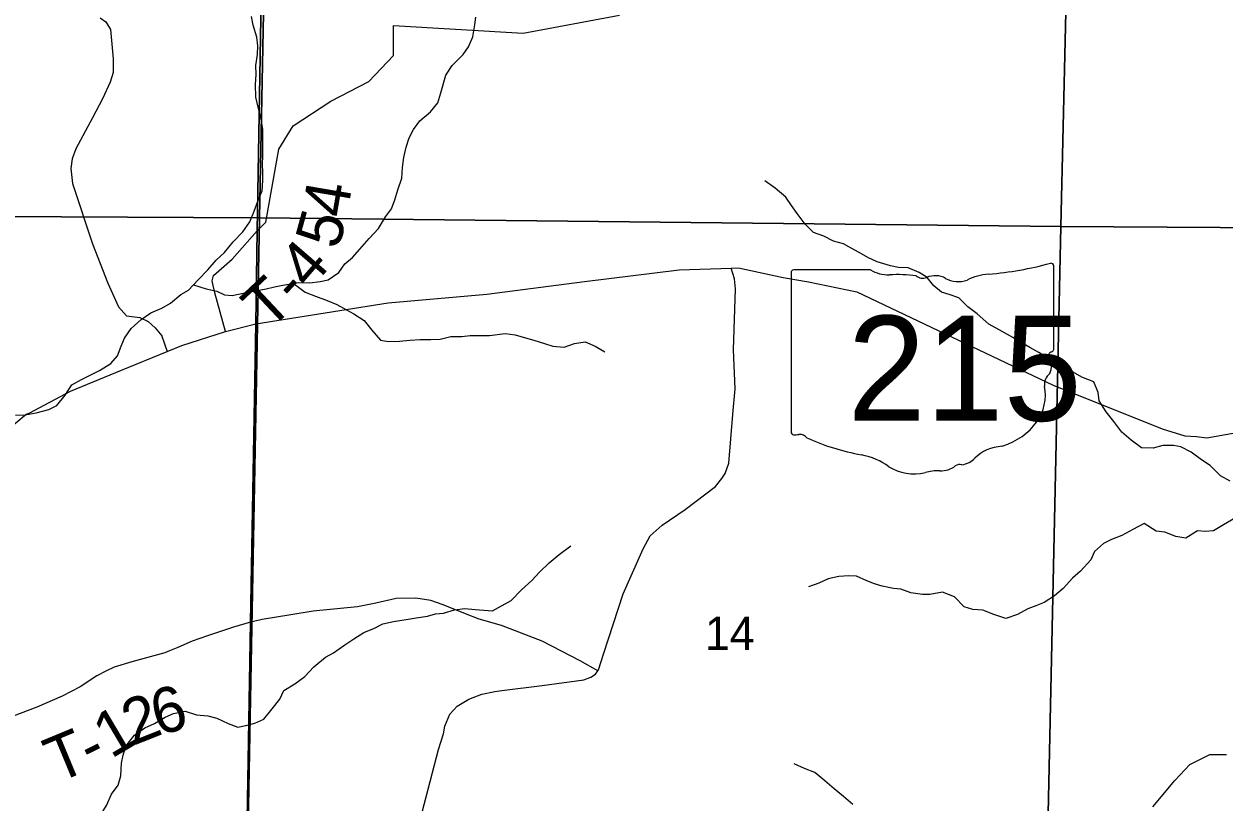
# Model space of a CAD drawing. Extents: x 2043100 to 2470832, y 443715 to 810583.
# Drawn here: x 2246359 to 2254313, y 656162 to 661320 of the extents above; entities that cross this region are included whole.
import ezdxf

# ---------------------------------------------------------------- set-up
doc = ezdxf.new("R2010")
doc.units = 0
for name, color, linetype in [('GM_X_Minor_River', 7, 'Continuous'), ('GM_X_Section', 7, 'Continuous'), ('GM_X_Section_Text', 7, 'Continuous'), ('GM_X_State_Location', 7, 'Continuous'), ('GM_X_State_Route', 7, 'Continuous'), ('GM_X_State_Shield', 7, 'Continuous'), ('GM_X_Township', 7, 'Continuous'), ('GM_X_Township_Road', 7, 'Continuous'), ('GM_X_Township_Road_Text', 7, 'Continuous'), ('GM_X_Township_ROW', 7, 'Continuous')]:
    doc.layers.add(name, color=color, linetype=linetype)

msp = doc.modelspace()

# ---------------------------------------------------------------- linework, layer by layer
at = {"layer": 'GM_X_Minor_River'}
for points in [[(2246302.7, 658726.6), (2246366.7, 658728.8), (2246440.6, 658741.1), (2246524.5, 658763.4), (2246576.4, 658789.6), (2246632.2, 658857.9), (2246676, 658928.2), (2246739.8, 658962.4), (2246793.7, 658988.7), (2246859.6, 659022.9), (2246935.4, 659069.2), (2246979.2, 659119.5), (2247003, 659183.6), (2247024.8, 659235.8), (2247068.6, 659302), (2247136.4, 659360.3), (2247200.2, 659404.6), (2247272.1, 659434.9), (2247330, 659469.2), (2247397.8, 659525.4), (2247449.7, 659555.7), (2247513.4, 659624), (2247577.2, 659690.3), (2247633, 659754.6), (2247688.8, 659804.8), (2247744.5, 659875.2), (2247810.3, 659941.5), (2247856.1, 660007.7), (2247883.8, 660077.9), (2247909.6, 660146.1), (2247937.4, 660214.3), (2247941.2, 660282.4), (2247943, 660336.5), (2247940.8, 660390.6), (2247942.7, 660442.7), (2247942.1, 660620.9), (2247931.9, 660691), (2247913.7, 660759), (2247895.4, 660835.1), (2247893.1, 660919.2), (2247896.9, 660985.3), (2247894.8, 661043.4), (2247906.5, 661117.6), (2247908.3, 661175.7), (2247902.2, 661231.8), (2247877.9, 661311.8), (2247867.7, 661369.8)], [(2247481.9, 659590.2), (2247567.6, 659564.1), (2247637.6, 659548.3), (2247687.7, 659524.4), (2247739.7, 659518.6), (2247811.6, 659534.9), (2247893.5, 659551.2), (2247963.4, 659563.4), (2248019.4, 659577.7), (2248075.3, 659587.9), (2248127.3, 659598), (2248181.2, 659606.2), (2248253.2, 659604.5), (2248321.1, 659612.7), (2248375.1, 659622.9), (2248446.9, 659673.2), (2248484.7, 659729.5), (2248536.5, 659771.7), (2248584.4, 659825.9), (2248646.1, 659898.3), (2248707.9, 659964.6), (2248755.6, 660040.8), (2248795.4, 660095.1), (2248817.2, 660153.2), (2248837, 660219.4), (2248862.7, 660297.6), (2248868.5, 660367.7), (2248876.3, 660433.9), (2248892.1, 660504), (2248911.9, 660564.2), (2248941.7, 660620.4), (2248983.5, 660676.6), (2249053.3, 660736.9), (2249103.1, 660797.2), (2249122.8, 660863.3), (2249154.5, 660979.6), (2249196.2, 661043.9), (2249270, 661118.3), (2249305.8, 661168.5), (2249333.6, 661234.7), (2249347.3, 661314.8), (2249355.1, 661364.9)], [(2254354, 658288.4), (2254289.7, 658323.8), (2254221, 658393.2), (2254164.6, 658430.7), (2254096.1, 658482.1), (2254027.7, 658517.4), (2253977.7, 658525), (2253907.7, 658526.2), (2253843.9, 658507.6), (2253765.9, 658510.8), (2253697.4, 658560.2), (2253636.9, 658613.6), (2253582.2, 658685.2), (2253531.5, 658748.8), (2253484.8, 658820.4), (2253478.2, 658876.5), (2253451.5, 658946.3), (2253371.2, 658977.6), (2253312.9, 659011), (2253258.6, 659042.5), (2253196.2, 659078), (2253137.9, 659109.4), (2253085.6, 659141), (2253025.3, 659174.4), (2252973, 659205.9), (2252914.6, 659241.4), (2252822.1, 659292.6), (2252753.7, 659329.9), (2252677.1, 659397.3), (2252614.6, 659444.7), (2252556, 659504.2), (2252491.8, 659525.6), (2252441.6, 659541.1), (2252389.2, 659582.7), (2252344.7, 659638.3), (2252292.3, 659671.9), (2252220, 659703.2), (2252156, 659704.5), (2252101.9, 659716), (2252013.7, 659743.2), (2251953.4, 659772.6), (2251895.1, 659804.1), (2251842.8, 659833.6), (2251790.5, 659861.1), (2251724.4, 659880.5), (2251660, 659913.9), (2251591.8, 659937.3), (2251537.2, 659992.8), (2251484.5, 660062.4), (2251446, 660116.1), (2251409.4, 660171.9), (2251338.8, 660231.3), (2251270.3, 660280.7)], [(2248142.8, 659600.4), (2248223.4, 659542.3), (2248291.5, 659514.5), (2248367.5, 659486.7), (2248433.6, 659460.9), (2248495.7, 659425.1), (2248545.7, 659399.2), (2248613.8, 659353.4), (2248664, 659289.4), (2248722.2, 659223.6), (2248774.2, 659213.7), (2248848.2, 659216), (2248916.1, 659224.2), (2248984.1, 659228.5), (2249056.1, 659228.7), (2249118, 659230.9), (2249187.9, 659247.2), (2249261.9, 659247.4), (2249315.9, 659253.6), (2249443.6, 659255.3)], [(2249443.6, 659255.3), (2249547.5, 659267.3), (2249615.6, 659258), (2249667.7, 659244.5), (2249737.9, 659223.1), (2249810.1, 659201.8), (2249864.2, 659184.3), (2249940.3, 659177.1), (2250008, 659201.8), (2250077.9, 659212.6), (2250144.2, 659183.2), (2250208.5, 659145.8)], [(2254388.5, 658046.3), (2254309, 657999.4), (2254243.5, 657958.7), (2254189.5, 657956.2), (2254137.5, 657959.6), (2254060, 657910.8), (2253993.9, 657922.1), (2253921.7, 657951.4), (2253863.6, 657956.8), (2253785.1, 658008.1), (2253709.5, 657969.3), (2253636, 657928.5), (2253568.3, 657901.7), (2253514.6, 657875.2), (2253455.2, 657822.4), (2253431.7, 657768.1), (2253362.6, 657691.3), (2253309, 657646.7), (2253247.8, 657577.9), (2253190.3, 657529.3), (2253120.8, 657484.5), (2253067, 657461.9), (2253013.2, 657443.3), (2252943.7, 657404.6), (2252868, 657377.8), (2252787.7, 657405), (2252715.5, 657434.3), (2252647.4, 657437.6), (2252591.3, 657455.1), (2252526.6, 657522.5), (2252448.3, 657553.8), (2252364.5, 657536.9), (2252314.5, 657538.4), (2252236.4, 657547.6), (2252172.2, 657573), (2252122.2, 657576.5), (2252048, 657593.8), (2251995.9, 657609.3), (2251945.7, 657628.8), (2251877.4, 657658.2), (2251827.4, 657661.7), (2251759.5, 657656.9), (2251689.6, 657642.2), (2251628, 657613.5), (2251558.2, 657588.8)], [(2249464, 657430.2), (2249587.9, 657496.7), (2249657.1, 657567.5), (2249724.5, 657630.3), (2249775.9, 657684.9), (2249839.2, 657747.6), (2249906.6, 657802.4), (2249984, 657861.3)], [(2247294.6, 656723.6), (2247350.5, 656749.8), (2247426.4, 656764.1), (2247502.4, 656740.3), (2247578.4, 656732.6), (2247636.5, 656718.8), (2247712.5, 656683), (2247776.6, 656659.2), (2247830.5, 656669.4), (2247888.5, 656685.6), (2247948.3, 656711.8), (2248004.1, 656780.1), (2248055.9, 656844.3), (2248081.7, 656900.5), (2248153.6, 656944.8), (2248221.4, 656993), (2248279.1, 657057.3), (2248356.9, 657121.7), (2248410.8, 657151.9), (2248484.6, 657204.2), (2248544.5, 657244.4), (2248612.3, 657284.7), (2248682.2, 657315), (2248738.1, 657343.2), (2248808, 657359.5), (2248905.9, 657373.8), (2248957.9, 657384), (2249033.8, 657394.3), (2249087.7, 657408.5), (2249139.7, 657414.7), (2249213.6, 657434.9), (2249281.6, 657445.2), (2249349.5, 657437.4), (2249464, 657430.2)], [(2246344.7, 655499.1), (2246374.5, 655555.3), (2246416.3, 655625.5), (2246474, 655697.7), (2246541.8, 655758), (2246611.6, 655826.3), (2246707.4, 655892.7), (2246783.1, 655959.1), (2246832.9, 656017.3), (2246870.7, 656081.5), (2246906.5, 656139.7), (2246938.3, 656213.8), (2246982.1, 656274), (2247001.9, 656336.2), (2247005.6, 656420.3), (2247015.5, 656472.4), (2247033.3, 656532.5), (2247091, 656604.8), (2247160.8, 656653.1), (2247224.7, 656683.3), (2247294.6, 656723.6)], [(2251853.1, 656145.6), (2251790.6, 656199), (2251730.1, 656248.5), (2251667.5, 656301.9), (2251601, 656357.3), (2251532.7, 656384.7), (2251464.4, 656414)]]:
    msp.add_lwpolyline(points, dxfattribs=at)
at = {"layer": 'GM_X_Section'}
for points in [[(2248024.8, 665344), (2247919.9, 660034.8), (2242667.5, 660060.2), (2242768, 665417.4)], [(2248024.8, 665344), (2253356.4, 665282.6), (2253230.7, 659976.9), (2247919.9, 660034.8)], [(2253356.4, 665282.6), (2258605.2, 665232.3), (2258515.4, 659943), (2253230.7, 659976.9)], [(2242667.5, 660060.2), (2247919.9, 660034.8), (2247821, 654715.6), (2242590.4, 654773.3)], [(2247919.9, 660034.8), (2253230.7, 659976.9), (2253117.4, 654651.3), (2247821, 654715.6)], [(2253230.7, 659976.9), (2258515.4, 659943), (2258418.4, 654585.6), (2253117.4, 654651.3)]]:
    msp.add_lwpolyline(points, close=True, dxfattribs=at)
at = {"layer": 'GM_X_State_Route'}
for points in [[(2246237.2, 658617.5), (2246373, 658733.9), (2246393.2, 658739.3), (2246667.1, 658885.1), (2247005.2, 659024.1), (2247308.7, 659148.5), (2247404.9, 659188.3), (2247695.1, 659281.2), (2247894.8, 659332.6), (2248772.4, 659470.9), (2249427.2, 659528), (2250073.5, 659612.8), (2250702.4, 659689.4), (2251046.3, 659700.6), (2251094.4, 659702.2), (2251391.8, 659638.3), (2251559.8, 659609.2), (2251878.7, 659543.3), (2253181.9, 658925.5), (2253902.4, 658635.3), (2254052.9, 658590.2), (2254131.1, 658584.7), (2254199.3, 658577.2), (2254485.3, 658627.3)], [(2253842.6, 656131), (2253988.4, 656303.7), (2254087, 656411.6), (2254220.3, 656477.8), (2254330.6, 656477.5)]]:
    msp.add_lwpolyline(points, dxfattribs=at)
at = {"layer": 'GM_X_State_Shield'}
for p, q in [((2251444.4, 659671.5), (2251444.4, 658614.9)), ((2251971.1, 659689.7), (2251461.5, 659689.7)), ((2253184.6, 659163.1), (2253184.6, 659715.9)), ((2253184.4, 659163.3), (2253184.6, 659163.1))]:
    msp.add_line(p, q, dxfattribs=at)
for centre, major_axis, start_param, end_param in [((2251464.3, 659673.8), (20.2, 0), 1.712693, 3.28349), ((2252092.5, 659812.4), (195.5, 0), 4.042523, 4.731795), ((2252157.3, 659096.5), (702, 0), 1.404758, 1.657858), ((2252399.5, 659557.1), (117.3, 0), 0.950623, 2.079405), ((2252800.1, 659367), (371.3, 0), 1.699011, 2.107814), ((2252564.7, 661130.2), (1845.5, 0), 4.814394, 5.042369), ((2253165.3, 659718.2), (19.4, 0), 6.141152, 7.989035), ((2252316.7, 659679.2), (56.4, 0), 3.836095, 5.185415), ((2252550.9, 659724.6), (141.1, 0), 4.081561, 5.145723), ((2253180.1, 659122.6), (30, 0), 1.883978, 3.671073), ((2252989.4, 659052.7), (180, 0), 5.934695, 6.695948), ((2253163.9, 659161), (20.7, 0), 5.05454, 6.418171), ((2253254, 658931.8), (130.9, 0), 2.387724, 3.262537), ((2252668.1, 658861.5), (461.6, 0), 5.101752, 6.440018), ((2251464.5, 658612.6), (20.3, 0), 3.00124, 4.508301), ((2251467.6, 658720.7), (155.2, 0), 4.665946, 4.897461), ((2251499.3, 658553.9), (56, 0), 0.519207, 1.627899), ((2252205.9, 659503.3), (1332.7, 0), 4.195997, 4.488961), ((2251808.6, 658140.2), (417, 0), 0.823519, 1.323587), ((2252862.7, 658318.2), (252.8, 0), 1.647645, 2.488434), ((2252259.6, 658548.7), (264.6, 0), 4.026481, 4.996735), ((2252431.8, 658469.5), (141, 0), 4.691044, 5.507374), ((2252559.3, 658367.2), (39.7, 0), 1.147584, 2.315152), ((2252542.4, 658512.5), (149.1, 0), 4.937069, 5.64225), ((2252412.5, 658183.3), (217.4, 0), 1.495662, 1.94098)]:
    msp.add_ellipse(centre, major_axis=major_axis, ratio=0.8, start_param=start_param, end_param=end_param, dxfattribs=at)
at = {"layer": 'GM_X_Township'}
for points in [[(2255374.8, 638639.7), (2252195.8, 638709.3), (2247807.2, 638785), (2247504, 638792.8), (2247545.4, 640176.7), (2247643.8, 645707.3), (2247707.5, 648351.7), (2247823.1, 655129.8), (2247861, 657353.3), (2247894.8, 659332.6), (2247905.3, 659948.7), (2248027.9, 667139.4), (2248085.7, 670382.7), (2248089.5, 670694.5), (2250661.2, 670642.8), (2256458.7, 670526.3)], [(2248027.9, 667139.4), (2247905.3, 659948.7), (2247894.8, 659332.6), (2247861, 657353.3), (2247823.1, 655129.8), (2247707.5, 648351.7), (2247643.8, 645707.3)]]:
    msp.add_lwpolyline(points, dxfattribs=at)
at = {"layer": 'GM_X_Township_Road'}
for points in [[(2246864.9, 661360.4), (2246901.9, 661333), (2246932.2, 661283.1), (2246949.6, 661088.8), (2246950.3, 660998.7), (2246930.7, 660934.4), (2246879.6, 660823.7), (2246812.5, 660697), (2246702, 660491.7), (2246678.5, 660425.4), (2246669, 660361.2), (2246679.7, 660263), (2246812.6, 659861.3), (2246914.4, 659601.6), (2246985.5, 659443.8), (2247037.9, 659384.1), (2247126.2, 659374.1), (2247182.6, 659347.5), (2247227.4, 659306.1), (2247272.2, 659251.4), (2247272.6, 659250.2)], [(2247932.7, 659976.1), (2247962.1, 660005.6), (2248048.5, 660489.2), (2248143.4, 660644.6), (2248393.8, 660808.7), (2248644.2, 660938.3), (2248808.2, 661111), (2248808.2, 661309.6)], [(2247608.1, 659605.1), (2247605.5, 659616.2), (2247615.5, 659652.7), (2247739.9, 659760.5), (2247905.3, 659948.7), (2247932.7, 659976.1)], [(2251058.5, 658732.3), (2251072.3, 658900), (2251062.4, 659158.6), (2251075.4, 659563.7), (2251068.9, 659629.8), (2251046.3, 659700.6)], [(2247695.1, 659281.2), (2247623.8, 659538.3), (2247608.1, 659605.1)], [(2247272.6, 659250.2), (2247308.7, 659148.5)], [(2248983.1, 656035.5), (2249025.9, 656196.1), (2249107.6, 656509.2), (2249138.9, 656613.6), (2249148.5, 656663.7), (2249181.9, 656744.1), (2249229.5, 656796.6), (2249307.2, 656843.3), (2249394.9, 656876), (2249480.7, 656894.7), (2249526.7, 656900.3), (2249792.9, 656934.2), (2250069, 656972.2), (2250116.9, 656988.6), (2250146.8, 657008.9), (2250162.1, 657032.1), (2250166.6, 657039.1), (2250199.9, 657141.5), (2250331.2, 657541.4), (2250463.2, 657841), (2250510.6, 657925.6), (2250590.2, 657996.3), (2250741.7, 658101.6), (2250942.9, 658253.4), (2250984.5, 658305.9), (2251006.3, 658340.1), (2251031.9, 658408.4), (2251058.4, 658731), (2251058.5, 658732.3)], [(2247324.3, 657164), (2247291.9, 657150.1), (2247074.4, 657092.3), (2246956.7, 657055.3), (2246900.9, 657028.8), (2246841.1, 656998.3), (2246731.7, 656925.3), (2246612.2, 656864.3), (2246444.8, 656790.9), (2246036.1, 656635.4), (2245990.1, 656635.1), (2245662, 656670.6), (2245519.9, 656682.8), (2245519, 656682.8)]]:
    msp.add_lwpolyline(points, dxfattribs=at)
at = {"layer": 'GM_X_Township_ROW'}
for points in [[(2248808.2, 661309.6), (2249667.2, 661257.8), (2250306, 661378.7), (2250185.2, 661706.9), (2250098.8, 662086.9), (2250098.8, 662449.6), (2250271.5, 662812.3), (2250392.4, 663088.6), (2250346.4, 663318.8), (2250394.7, 663299.1), (2250482.8, 663293.7), (2250560.9, 663298.3), (2250724.9, 663331.5), (2250772.9, 663342.1)], [(2250162.1, 657032.1), (2250046, 657098.4), (2249792.7, 657228.9), (2249523.6, 657331.2), (2249375.3, 657374.7), (2249285.1, 657410), (2249136.8, 657469), (2249056.6, 657498.4), (2248956.5, 657513.7), (2248826.6, 657510.6), (2248690.9, 657479.5), (2248569.1, 657456.5), (2248275.5, 657426.2), (2248127.7, 657403), (2247937, 657371.7), (2247928.6, 657369.6)], [(2247928.6, 657369.6), (2247861, 657353.3), (2247748.4, 657321.9), (2247574.9, 657264.5), (2247473.2, 657227.6), (2247377.6, 657186.8), (2247324.3, 657164)]]:
    msp.add_lwpolyline(points, dxfattribs=at)

# ---------------------------------------------------------------- texts
at = {"layer": 'GM_X_Section_Text'}
msp.add_text('14', height=220.83, rotation=0.00001, dxfattribs=at).set_placement((2250872.6, 657170.2))
at = {"layer": 'GM_X_State_Location'}
for s in ['s', 'r']:
    msp.add_text(s, height=0.0000833, dxfattribs=at).set_placement((2252295.1, 659073.4))
msp.add_text('215', height=0.0000833, rotation=0.00001, dxfattribs=at).set_placement((2251941.8, 659000.2))
at = {"layer": 'GM_X_State_Shield'}
msp.add_text('215', height=696.1, dxfattribs=at).set_placement((2251817.6, 658689.4))
at = {"layer": 'GM_X_Township_Road_Text'}
for s, rotation, p in [('4', 80.2875, (2248497.3, 660026.8)), ('5', 74.71816, (2248441.7, 659817.5)), ('4', 49.15512, (2248252.8, 659550)), ('T', 43.2239, (2247982.6, 659281)), ('-', 47.49181, (2248163.2, 659452.1)), ('2', 21.67192, (2247083.6, 656534.5)), ('6', 15.21267, (2247246.8, 656599.9)), ('1', 30.62483, (2246935.7, 656445.8)), ('T', 22.51767, (2246576.5, 656284.7)), ('-', 26.25823, (2246803.2, 656379.4))]:
    msp.add_text(s, height=300, rotation=rotation, dxfattribs=at).set_placement(p)

doc.saveas('drawing.dxf')
